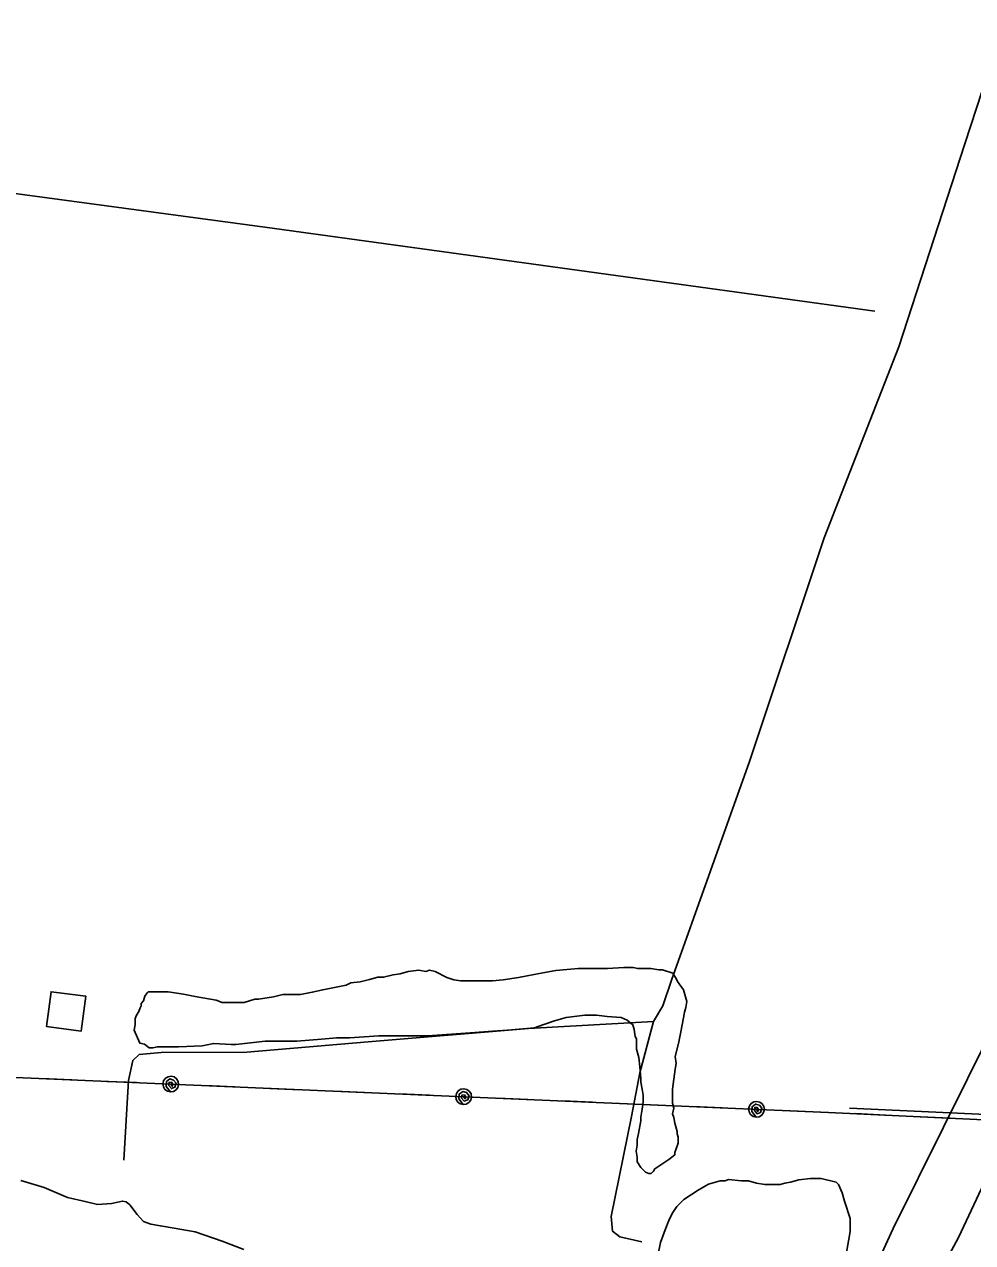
# Model space of a CAD drawing. Extents: x 3683402 to 3721514, y 487807 to 513565.
# Drawn here: x 3701630 to 3702711, y 506048 to 507436 of the extents above; entities that cross this region are included whole.
import ezdxf

# ---------------------------------------------------------------- set-up
doc = ezdxf.new("R2010")
doc.units = 0
for name, color, linetype in [('V-BLDG-OTLN', 7, 'Continuous'), ('V-LEVE-TOET', 7, 'Continuous'), ('V-SITE-VEGE', 7, 'Continuous'), ('V-TOPO-SHOR', 7, 'Continuous'), ('V-UTIL-LINE', 7, 'Continuous')]:
    doc.layers.add(name, color=color, linetype=linetype)

msp = doc.modelspace()

# ---------------------------------------------------------------- linework, layer by layer
at = {"layer": 'V-BLDG-OTLN'}
msp.add_lwpolyline([(3701655.2, 506293.9), (3701694.9, 506288.7), (3701700.2, 506328.3), (3701660.5, 506333.6)], close=True, dxfattribs=at)
at = {"layer": 'V-LEVE-TOET'}
for points in [[(3702907.7, 506635.8), (3702886.7, 506591), (3702830.1, 506474.1), (3702760, 506345.2), (3702677.6, 506179), (3702619.9, 506063.6), (3702559.8, 505932.3)], [(3702640.7, 505953.4), (3702694.5, 506053.4), (3702738.3, 506146.5), (3702783.7, 506231.5), (3702843, 506340.5), (3702910.1, 506474.4), (3702929, 506531.2)]]:
    msp.add_lwpolyline(points, dxfattribs=at)
at = {"layer": 'V-SITE-VEGE'}
for points in [[(3702127.6, 506345.9), (3702163.6, 506345.8), (3702175.6, 506347.1), (3702193, 506349.7), (3702221, 506354.9), (3702235.7, 506357.6), (3702261.1, 506360.1), (3702294.4, 506360), (3702313.1, 506361.3), (3702323.8, 506361.3), (3702329.1, 506359.9), (3702343.8, 506359.9), (3702353.1, 506358.5), (3702357.1, 506358.5), (3702369.1, 506354.5), (3702373.1, 506347.8), (3702374.4, 506345.1), (3702381.1, 506335.8), (3702385, 506322.4), (3702383.7, 506315.7), (3702382.3, 506310.4), (3702381, 506303.7), (3702378.3, 506287.7), (3702375.6, 506274.4), (3702371.5, 506259.7), (3702372.8, 506251.7), (3702371.5, 506245.1), (3702368.7, 506222.4), (3702368.7, 506206.4), (3702370, 506201), (3702368.6, 506194.4), (3702370, 506190.3), (3702371.3, 506183.7), (3702373.9, 506174.3), (3702373.9, 506171.7), (3702375.2, 506167.6), (3702375.2, 506161)], [(3702375.2, 506161), (3702371.2, 506150.3), (3702371.2, 506147.6), (3702364.5, 506142.3), (3702348.4, 506131.7), (3702347.1, 506129), (3702344.4, 506126.4), (3702341.7, 506126.4), (3702337.7, 506127.7), (3702332.4, 506133.1), (3702328.4, 506139.8), (3702328.5, 506145.1), (3702327.1, 506151.8), (3702328.5, 506158.5), (3702328.5, 506165.1), (3702329.9, 506171.8), (3702332.6, 506186.5), (3702332.6, 506190.5), (3702334, 506199.8), (3702335.3, 506207.8), (3702335.3, 506215.8), (3702334, 506222.5), (3702332.7, 506230.5), (3702332.7, 506234.5), (3702331.4, 506247.8), (3702330.1, 506258.5), (3702327.5, 506267.9), (3702327.5, 506279.9), (3702326.2, 506282.6), (3702324.9, 506290.6), (3702323.6, 506295.9), (3702316.9, 506301.3), (3702310.3, 506304), (3702294.3, 506305.3), (3702282.2, 506306.7), (3702268.9, 506306.7), (3702247.5, 506304.1), (3702234.2, 506300.2), (3702222.2, 506296.2), (3702211.5, 506292.2), (3702180.8, 506289.7), (3702163.4, 506288.4), (3702143.4, 506287.1), (3702090, 506283.3), (3702034, 506283.4), (3702000.6, 506280.9), (3701985.9, 506280.9), (3701968.6, 506279.6), (3701940.6, 506277.1), (3701904.5, 506277.2), (3701871.2, 506273.3), (3701865.8, 506273.3), (3701845.8, 506274.7), (3701832.5, 506272), (3701805.8, 506270.8), (3701781.7, 506270.9), (3701776.4, 506269.5), (3701772.4, 506269.6), (3701767.1, 506273.6), (3701761.7, 506274.9), (3701755.1, 506289.6), (3701756.5, 506296.3), (3701756.5, 506303), (3701757.8, 506307), (3701760.5, 506311), (3701761.9, 506315), (3701763.2, 506317.6), (3701763.2, 506320.3), (3701765.9, 506323), (3701767.2, 506328.3), (3701769.9, 506332.3), (3701771.3, 506333.6), (3701793.9, 506333.5), (3701811.3, 506330.8), (3701824.6, 506328.1), (3701848.6, 506324), (3701855.3, 506321.4), (3701880.6, 506321.3), (3701892.7, 506325.2), (3701896.7, 506325.2), (3701914, 506327.8), (3701924.7, 506330.5), (3701944.7, 506330.4), (3701958.1, 506333), (3701970.1, 506335.7), (3701996.8, 506340.9), (3702002.1, 506343.6), (3702012.8, 506344.9), (3702023.5, 506347.5), (3702032.8, 506350.2), (3702039.5, 506350.1), (3702050.2, 506352.8), (3702058.2, 506354.1), (3702067.6, 506356.7), (3702079.6, 506358), (3702087.6, 506356.7), (3702091.6, 506358), (3702098.3, 506356.6), (3702111.6, 506349.9), (3702119.6, 506347.2), (3702127.6, 506345.9)], [(3702352.1, 506032.9), (3702354.8, 506047.6), (3702360.2, 506062.3), (3702364.3, 506072.9), (3702368.3, 506080.9), (3702373.7, 506088.9), (3702381.7, 506096.9), (3702397.7, 506107.5), (3702407.1, 506112.8), (3702409.8, 506114.2), (3702423.1, 506118.1), (3702428.5, 506118.1), (3702432.5, 506119.4), (3702447.1, 506118.1), (3702455.1, 506118), (3702464.5, 506115.3), (3702473.8, 506114), (3702491.2, 506113.9), (3702496.5, 506115.2), (3702503.2, 506116.6), (3702512.5, 506119.2), (3702525.9, 506120.5), (3702537.9, 506120.5), (3702555.2, 506116.4), (3702557.9, 506113.7), (3702561.9, 506104.4), (3702564.5, 506095), (3702571.1, 506075), (3702571.1, 506060.3), (3702567, 506036.3)]]:
    msp.add_lwpolyline(points, dxfattribs=at)
at = {"layer": 'V-TOPO-SHOR'}
for points in [[(3702921.1, 507915.2), (3702779.8, 507539.7), (3702701.8, 507300), (3702626.4, 507068.6), (3702541.4, 506851), (3702456.4, 506596.1), (3702367.4, 506346.7), (3702357.8, 506317.6), (3702346.8, 506299.5)], [(3702599, 507109.1), (3701904.1, 507205), (3701450, 507266.3), (3701405.7, 507266.9), (3701383.4, 507265.8), (3701348.7, 507261.5), (3700637.4, 507144.2)], [(3702346.8, 506299.5), (3702204.6, 506291.7), (3702021.7, 506276.5), (3701883.6, 506264.6), (3701786.1, 506264.3), (3701760.9, 506261.8), (3701753.6, 506255.2), (3701748.8, 506232.5), (3701743.5, 506141.4)], [(3702333.8, 506048.4), (3702308.6, 506054), (3702300.4, 506060.5), (3702298.8, 506077.5), (3702321.9, 506191.4), (3702331.5, 506241), (3702346.8, 506299.5)], [(3701626.1, 506118.5), (3701652.6, 506110.4), (3701679.4, 506099.1), (3701699.3, 506094.3), (3701713.6, 506091.1), (3701729.4, 506092), (3701742, 506094.9), (3701746.1, 506094.1), (3701750.2, 506090.8), (3701758.7, 506079.5), (3701765.7, 506071.8), (3701774.2, 506068.6), (3701785.2, 506066.6), (3701800.6, 506064.2), (3701824.6, 506059.8), (3701855.5, 506049.4), (3701880, 506039.7)]]:
    msp.add_lwpolyline(points, dxfattribs=at)
at = {"layer": 'V-UTIL-LINE'}
msp.add_line((3702570.2, 506200.7), (3703538.9, 506155.7), dxfattribs=at)
for points in [[(3699011.5, 506354.4), (3700605, 506279.5), (3702546.3, 506196), (3703544.2, 506148.9), (3704612.9, 506098.7)], [(3701684, 506233.1), (3701650.1, 506234.6)], [(3701796.9, 506228.3), (3701798.5, 506225.8), (3701799.4, 506228), (3701797.8, 506230.3), (3701794.9, 506230.1), (3701794.6, 506226.7), (3701797.7, 506223.1), (3701801.7, 506224.7), (3701803.1, 506229.4), (3701800.2, 506232.9), (3701795.9, 506234.1), (3701792.1, 506231.1), (3701791.5, 506225.7), (3701796.5, 506219.3), (3701800, 506219.8), (3701803, 506221.6), (3701805.1, 506224.5), (3701805.9, 506227.9), (3701805.4, 506231.3), (3701803.6, 506234.3), (3701800.7, 506236.4), (3701797.3, 506237.2), (3701793.8, 506236.7), (3701790.8, 506234.9), (3701788.8, 506232.1), (3701787.9, 506228.6), (3701788.5, 506225.2), (3701790.3, 506222.2), (3701793.1, 506220.1), (3701796.5, 506219.3)], [(3701758, 506229.9), (3701724, 506231.4)], [(3701869.9, 506225.1), (3701835.9, 506226.6)], [(3701943.8, 506221.9), (3701909.8, 506223.4)], [(3702017.7, 506218.8), (3701983.8, 506220.2)], [(3702130.6, 506213.9), (3702132.2, 506211.5), (3702133.1, 506213.6), (3702131.5, 506215.9), (3702128.6, 506215.7), (3702128.3, 506212.3), (3702131.4, 506208.8), (3702135.3, 506210.4), (3702136.8, 506215), (3702133.9, 506218.5), (3702129.6, 506219.7), (3702125.7, 506216.8), (3702125.2, 506211.3), (3702130.2, 506204.9), (3702133.7, 506205.5), (3702136.7, 506207.3), (3702138.8, 506210.1), (3702139.6, 506213.5), (3702139.1, 506217), (3702137.3, 506220), (3702134.4, 506222.1), (3702131, 506222.9), (3702127.5, 506222.4), (3702124.5, 506220.5), (3702122.5, 506217.7), (3702121.6, 506214.3), (3702122.2, 506210.8), (3702124, 506207.8), (3702126.8, 506205.7), (3702130.2, 506204.9)], [(3702091.7, 506215.6), (3702057.7, 506217)], [(3702203.6, 506210.8), (3702169.6, 506212.2)], [(3702277.5, 506207.6), (3702243.5, 506209.1)], [(3702351.4, 506204.4), (3702317.5, 506205.9)], [(3702464.3, 506199.6), (3702465.8, 506197.1), (3702466.7, 506199.3), (3702465.2, 506201.6), (3702462.3, 506201.4), (3702462, 506198), (3702465.1, 506194.4), (3702469, 506196), (3702470.5, 506200.7), (3702467.6, 506204.2), (3702463.3, 506205.4), (3702459.4, 506202.4), (3702458.9, 506197), (3702463.9, 506190.6), (3702467.4, 506191.1), (3702470.4, 506192.9), (3702472.5, 506195.8), (3702473.3, 506199.2), (3702472.8, 506202.6), (3702470.9, 506205.6), (3702468.1, 506207.7), (3702464.7, 506208.5), (3702461.2, 506208), (3702458.2, 506206.2), (3702456.2, 506203.4), (3702455.3, 506199.9), (3702455.9, 506196.5), (3702457.7, 506193.5), (3702460.5, 506191.4), (3702463.9, 506190.6)], [(3702425.4, 506201.2), (3702391.4, 506202.7)], [(3702537.2, 506196.4), (3702503.3, 506197.9)], [(3702611.2, 506193), (3702577.2, 506194.6)], [(3702685.1, 506189.5), (3702651.1, 506191.1)]]:
    msp.add_lwpolyline(points, dxfattribs=at)

doc.saveas('drawing.dxf')
